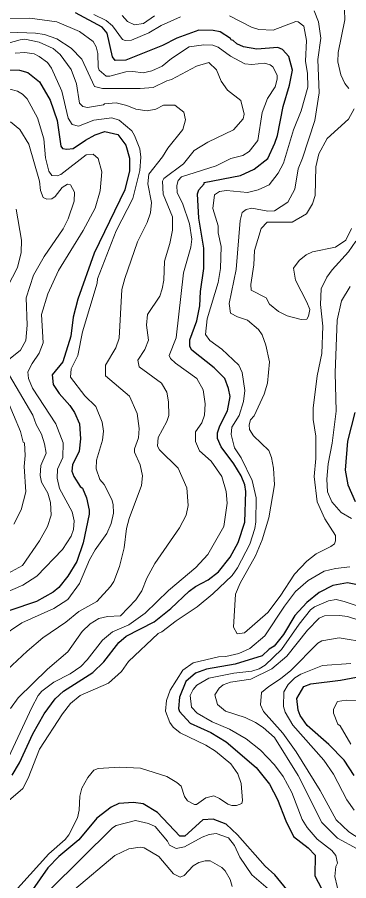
# Model space of a CAD drawing. Extents: x 673.3 to 698.5, y 6984.3 to 7012.3.
# Drawn here: x 681.943 to 682.735, y 6987.099 to 6989.157 of the extents above; entities that cross this region are included whole.
import ezdxf

# ---------------------------------------------------------------- set-up
doc = ezdxf.new("R2010")
doc.units = 0
doc.header["$LTSCALE"] = 0.032
doc.layers.add('1', color=7, linetype='Continuous', lineweight=25)
doc.layers.add('2', color=7, linetype='Continuous', lineweight=13)

msp = doc.modelspace()

# ---------------------------------------------------------------- linework, layer by layer
at = {"layer": '1'}
for points in [[(682.4209, 6988.1661), (682.4268, 6988.1827), (682.4453, 6988.2186), (682.4516, 6988.2528), (682.4477, 6988.2717), (682.4387, 6988.2962), (682.4132, 6988.3211), (682.3603, 6988.3637), (682.3555, 6988.3723), (682.3549, 6988.3884), (682.372, 6988.4335), (682.3792, 6988.4688), (682.3809, 6988.5033), (682.3883, 6988.5577), (682.389, 6988.6062), (682.3768, 6988.6779), (682.3734, 6988.736), (682.3766, 6988.7455), (682.3893, 6988.76), (682.3895, 6988.7632), (682.4765, 6988.7796), (682.509, 6988.795), (682.5413, 6988.8203), (682.5583, 6988.8564), (682.5642, 6988.8749), (682.5782, 6988.9443), (682.5934, 6988.9949), (682.6006, 6989.0308), (682.5919, 6989.0633), (682.5765, 6989.0801), (682.5654, 6989.0847), (682.5149, 6989.0808), (682.483, 6989.0864), (682.4671, 6989.0934), (682.4587, 6989.1015), (682.4536, 6989.1028), (682.4521, 6989.1062), (682.428, 6989.1218), (682.4113, 6989.1255), (682.3768, 6989.1263), (682.3244, 6989.1074), (682.2902, 6989.0895), (682.2022, 6989.0546), (682.1771, 6989.0541), (682.1705, 6989.0626), (682.1578, 6989.1187), (682.1459, 6989.1333), (682.0821, 6989.1674)], [(681.9045, 6989.0318), (681.9484, 6989.031), (681.9688, 6989.0253), (681.9963, 6989.0027), (682.0216, 6988.9596), (682.0388, 6988.9105), (682.0473, 6988.8497), (682.0512, 6988.8439), (682.0618, 6988.8422), (682.0768, 6988.8438), (682.1059, 6988.8642), (682.1297, 6988.8766), (682.1526, 6988.8843), (682.1835, 6988.8772), (682.2022, 6988.8524), (682.2115, 6988.8212), (682.2114, 6988.7909), (682.1999, 6988.7454), (682.1268, 6988.5945), (682.0876, 6988.4852), (682.0772, 6988.4417), (682.0713, 6988.3967)], [(682.0713, 6988.3967), (682.0519, 6988.3356), (682.0267, 6988.3042), (682.0292, 6988.2818), (682.0434, 6988.2601), (682.0691, 6988.2311), (682.0797, 6988.2147), (682.0918, 6988.1878), (682.0942, 6988.1519), (682.0911, 6988.1225), (682.0751, 6988.0903), (682.0739, 6988.075), (682.0784, 6988.0619), (682.0935, 6988.0384), (682.0989, 6988.0343), (682.1088, 6988.0117), (682.1154, 6987.9824), (682.1154, 6987.9726), (682.1008, 6987.9042), (682.0852, 6987.8599), (682.0643, 6987.8244), (682.0427, 6987.7978), (682.0294, 6987.7866), (681.9892, 6987.7645), (681.9259, 6987.7427)], [(682.749, 6988.2147), (682.7319, 6988.1463), (682.7263, 6988.0772), (682.7327, 6988.0423), (682.7501, 6988.0023)], [(681.931, 6987.3502), (681.9486, 6987.3797), (681.9806, 6987.4485), (682.0075, 6987.4963), (682.0337, 6987.5323), (682.054, 6987.5506), (682.1241, 6987.595), (682.1504, 6987.6205), (682.186, 6987.6667), (682.2035, 6987.6819), (682.2704, 6987.7157), (682.3098, 6987.7473), (682.3537, 6987.7887), (682.369, 6987.7998), (682.3994, 6987.8158), (682.4235, 6987.835), (682.4519, 6987.87), (682.4704, 6987.9052), (682.4862, 6987.9538), (682.4892, 6988.0264), (682.4868, 6988.042), (682.4777, 6988.0638), (682.4601, 6988.0926), (682.4302, 6988.1329), (682.4209, 6988.1527), (682.4209, 6988.1661)], [(682.7821, 6987.7981), (682.7319, 6987.8086), (682.6963, 6987.8022), (682.6638, 6987.786), (682.6343, 6987.7616), (682.6059, 6987.7307), (682.5789, 6987.6859), (682.5564, 6987.6576), (682.5446, 6987.6505), (682.5282, 6987.6344), (682.4634, 6987.6149), (682.395, 6987.6027), (682.3684, 6987.5934), (682.346, 6987.5737), (682.3307, 6987.5366), (682.328, 6987.5089), (682.3308, 6987.5025), (682.3557, 6987.474), (682.4055, 6987.4523), (682.4417, 6987.4301), (682.5139, 6987.3686), (682.5456, 6987.3286), (682.5644, 6987.2925), (682.5844, 6987.2413), (682.6026, 6987.2045), (682.6377, 6987.1773), (682.6545, 6987.1593), (682.6537, 6987.1102), (682.6764, 6987.067)], [(682.7475, 6987.3498), (682.7237, 6987.386), (682.6873, 6987.4232), (682.6353, 6987.4689), (682.6189, 6987.4924), (682.6135, 6987.5051), (682.6109, 6987.5327), (682.627, 6987.5618), (682.644, 6987.5684), (682.7147, 6987.5766), (682.7658, 6987.5863)], [(682.2207, 6987.285), (682.186, 6987.2827), (682.1673, 6987.274), (682.1331, 6987.2481), (682.0907, 6987.196), (682.0427, 6987.1561), (682.0166, 6987.1292), (681.9612, 6987.051)], [(682.5871, 6987.0779), (682.5582, 6987.1126), (682.5353, 6987.1338), (682.4691, 6987.2082), (682.4419, 6987.2337), (682.4113, 6987.2458), (682.3863, 6987.2435), (682.3431, 6987.2052), (682.3316, 6987.2052), (682.2784, 6987.261), (682.2437, 6987.2818), (682.2207, 6987.285)]]:
    msp.add_lwpolyline(points, dxfattribs=at)
at = {"layer": '2'}
for points in [[(682.7244, 6989.1749), (682.7252, 6989.1504), (682.709, 6989.0731), (682.7084, 6989.0505), (682.7154, 6989.0195), (682.7255, 6988.9994), (682.735, 6988.9872)], [(682.0955, 6987.6096), (682.1105, 6987.6253), (682.1468, 6987.6723), (682.1704, 6987.6917), (682.2093, 6987.709), (682.2488, 6987.7363), (682.3041, 6987.7905), (682.3694, 6987.8452), (682.3985, 6987.876), (682.4361, 6987.9428), (682.4443, 6987.9987), (682.4418, 6988.0267), (682.4316, 6988.062), (682.4063, 6988.0992), (682.3785, 6988.1232), (682.3684, 6988.146), (682.3685, 6988.1687), (682.3838, 6988.1901), (682.3906, 6988.2088), (682.3922, 6988.2351), (682.3872, 6988.269), (682.3719, 6988.2956), (682.3207, 6988.3325), (682.3095, 6988.3434), (682.306, 6988.3505), (682.3223, 6988.3928), (682.3402, 6988.5476), (682.3579, 6988.6086), (682.3597, 6988.6281), (682.3541, 6988.6643), (682.3376, 6988.7137), (682.3253, 6988.7384), (682.3239, 6988.756), (682.3276, 6988.7681), (682.3356, 6988.7766), (682.4181, 6988.8024), (682.4534, 6988.82), (682.4816, 6988.8277), (682.4971, 6988.837), (682.5177, 6988.863), (682.5278, 6988.9298), (682.5407, 6988.9633), (682.5588, 6988.9913), (682.564, 6989.0091), (682.5633, 6989.019), (682.5531, 6989.0385), (682.5468, 6989.0433), (682.5338, 6989.0471), (682.5035, 6989.044), (682.4864, 6989.0456), (682.4522, 6989.064), (682.4226, 6989.0858), (682.4104, 6989.0905), (682.3886, 6989.0913), (682.3538, 6989.0863), (682.3119, 6989.0588), (682.2896, 6989.0402), (682.2644, 6989.029), (682.2438, 6989.0245), (682.2191, 6989.0277), (682.2028, 6989.027), (682.164, 6989.0165), (682.1557, 6989.0164), (682.1389, 6989.0307), (682.1366, 6989.0381), (682.1356, 6989.0707), (682.1314, 6989.0867), (682.1243, 6989.0994), (682.0921, 6989.1228), (682.038, 6989.1458), (681.9735, 6989.1547), (681.8217, 6989.1532)], [(682.4501, 6989.1604), (682.5024, 6989.1335), (682.5201, 6989.128), (682.554, 6989.1262), (682.6081, 6989.1466), (682.6137, 6989.1461), (682.6275, 6989.1359), (682.6333, 6989.1016), (682.6309, 6989.052), (682.6359, 6989.0229), (682.6365, 6988.9903), (682.6206, 6988.9342), (682.6026, 6988.8883), (682.5786, 6988.8093), (682.5657, 6988.7852), (682.5448, 6988.7577), (682.5182, 6988.7458), (682.4927, 6988.7395), (682.4425, 6988.7443), (682.4259, 6988.7419), (682.4143, 6988.7336), (682.4102, 6988.7013), (682.4231, 6988.6598), (682.4232, 6988.6434), (682.4298, 6988.6106), (682.4281, 6988.5581), (682.4232, 6988.5243), (682.3963, 6988.4378), (682.3923, 6988.401), (682.403, 6988.3868), (682.4318, 6988.366), (682.4721, 6988.3273), (682.4801, 6988.3098), (682.4868, 6988.2675), (682.4834, 6988.2409), (682.4726, 6988.2078), (682.4552, 6988.1798), (682.4542, 6988.162), (682.4621, 6988.1309), (682.478, 6988.107), (682.5039, 6988.0525), (682.5137, 6988.0112), (682.5128, 6987.9542), (682.5103, 6987.9381), (682.4981, 6987.9006), (682.4693, 6987.8445), (682.456, 6987.826), (682.4103, 6987.7827), (682.3727, 6987.7514), (682.323, 6987.7182), (682.2888, 6987.6919), (682.2796, 6987.688), (682.2089, 6987.6211), (682.1923, 6987.5973), (682.1615, 6987.5693), (682.0935, 6987.5406), (682.0705, 6987.5209), (682.0514, 6987.4965), (681.9966, 6987.4123), (681.9692, 6987.3429), (681.9567, 6987.3186), (681.9228, 6987.289)], [(682.1263, 6989.1631), (682.1556, 6989.1489), (682.1709, 6989.1366), (682.1945, 6989.1036), (682.2013, 6989.1014), (682.2157, 6989.1024), (682.2577, 6989.1197)], [(682.1941, 6989.1615), (682.2067, 6989.1466), (682.223, 6989.1386), (682.2443, 6989.1423), (682.271, 6989.1604)], [(682.2577, 6989.1197), (682.287, 6989.1375), (682.3328, 6989.158)], [(682.6523, 6989.1721), (682.6627, 6989.1463), (682.6675, 6989.1073), (682.6611, 6989.0561), (682.6642, 6988.977), (682.6533, 6988.911), (682.6244, 6988.8212), (682.6139, 6988.7955), (682.6057, 6988.7471), (682.5895, 6988.7162), (682.5575, 6988.6957), (682.5417, 6988.6948), (682.5035, 6988.7018), (682.4896, 6988.6985), (682.4803, 6988.6914), (682.4753, 6988.6724), (682.4656, 6988.5557), (682.4493, 6988.4748), (682.4522, 6988.4518), (682.469, 6988.4425), (682.4931, 6988.4348), (682.5193, 6988.4127), (682.5277, 6988.4001), (682.537, 6988.3753), (682.5453, 6988.3358), (682.5406, 6988.2846), (682.5327, 6988.2585), (682.5084, 6988.2069), (682.4998, 6988.197), (682.4966, 6988.1854), (682.4974, 6988.1744), (682.507, 6988.1591), (682.5437, 6988.1244), (682.5502, 6988.1075), (682.555, 6988.0821), (682.5575, 6988.042), (682.5436, 6987.9636), (682.528, 6987.9114), (682.5118, 6987.8728), (682.4753, 6987.8078), (682.4639, 6987.7814), (682.4591, 6987.7035), (682.4679, 6987.6875), (682.4859, 6987.6898), (682.541, 6987.7384), (682.5708, 6987.7772), (682.6047, 6987.8296), (682.6341, 6987.8606), (682.657, 6987.8778), (682.6921, 6987.8952), (682.7002, 6987.9017), (682.7032, 6987.9086), (682.7032, 6987.9219), (682.6772, 6987.9612), (682.6593, 6988.0019), (682.6522, 6988.0626), (682.6561, 6988.1053), (682.6561, 6988.1583), (682.6497, 6988.1984), (682.6497, 6988.2255), (682.6593, 6988.3026), (682.67, 6988.3558), (682.6724, 6988.4205), (682.6668, 6988.472), (682.6683, 6988.5099), (682.6821, 6988.5375), (682.6946, 6988.5549), (682.7341, 6988.5976), (682.7511, 6988.6232)], [(681.9244, 6989.1215), (681.9873, 6989.119), (682.0085, 6989.1158), (682.0375, 6989.1054), (682.072, 6989.0833), (682.0979, 6989.0574), (682.1274, 6988.9916), (682.1471, 6988.9872), (682.2367, 6988.987), (682.2677, 6988.9894), (682.3002, 6989.0057), (682.3119, 6989.0084), (682.3709, 6989.0402), (682.4006, 6989.0488), (682.419, 6989.0317), (682.4299, 6989.0046), (682.4448, 6988.9835), (682.4768, 6988.9584), (682.485, 6988.9257), (682.4825, 6988.9147), (682.4597, 6988.8886), (682.3983, 6988.8593), (682.3657, 6988.839), (682.3404, 6988.8075), (682.2929, 6988.7725), (682.2897, 6988.7663), (682.2919, 6988.7352), (682.3139, 6988.6811), (682.314, 6988.6493), (682.3077, 6988.6179), (682.2946, 6988.5755), (682.293, 6988.5304), (682.2895, 6988.5092), (682.2837, 6988.4923), (682.254, 6988.4487)], [(682.1544, 6988.3025), (682.1537, 6988.328), (682.1786, 6988.3691), (682.1869, 6988.3919), (682.1929, 6988.5076), (682.1998, 6988.5343), (682.23, 6988.6216), (682.2537, 6988.6676), (682.2612, 6988.6909), (682.2636, 6988.7153), (682.2547, 6988.76), (682.2578, 6988.7828), (682.29, 6988.8241), (682.3025, 6988.8451), (682.3382, 6988.8893), (682.3449, 6988.9126), (682.3407, 6988.931), (682.3195, 6988.9471), (682.2925, 6988.9471), (682.2742, 6988.9381), (682.2532, 6988.9342), (682.2264, 6988.9375), (682.2051, 6988.9465), (682.1797, 6988.9528), (682.1515, 6988.9503), (682.1491, 6988.9478), (682.1111, 6988.9415), (682.0997, 6988.944), (682.0922, 6988.9524), (682.0844, 6988.9984), (682.0717, 6989.032), (682.0455, 6989.0683), (682.0291, 6989.0823), (681.9955, 6989.0979), (681.9615, 6989.1043), (681.9504, 6989.1035), (681.835, 6989.0714)], [(681.9387, 6989.0717), (681.9618, 6989.0733), (681.9837, 6989.0694), (681.996, 6989.0634), (682.0154, 6989.0487), (682.0248, 6989.0354), (682.0494, 6988.9806), (682.0651, 6988.9164), (682.0745, 6988.901), (682.0898, 6988.8975), (682.1263, 6988.9113), (682.1689, 6988.9169), (682.1869, 6988.9116), (682.2166, 6988.8858), (682.2236, 6988.8749), (682.236, 6988.8435), (682.2383, 6988.8236), (682.236, 6988.7919), (682.2196, 6988.7248), (682.1797, 6988.6478), (682.1352, 6988.5332)], [(681.8901, 6987.7746), (681.9564, 6987.8036), (681.9901, 6987.8243), (682.0514, 6987.8881), (682.0721, 6987.92), (682.0779, 6987.9363), (682.0795, 6987.9563), (682.0746, 6987.9778), (682.0445, 6988.0336), (682.0389, 6988.058), (682.0397, 6988.0798), (682.0519, 6988.1078), (682.0526, 6988.1425), (682.0354, 6988.1876), (681.9798, 6988.2729), (681.9705, 6988.2962), (681.9689, 6988.3116), (681.9788, 6988.3315), (681.9955, 6988.3565), (682.0054, 6988.3812), (682.0014, 6988.4487), (682.0162, 6988.4974), (682.0419, 6988.5536), (682.1009, 6988.6485), (682.1291, 6988.7018), (682.1415, 6988.743), (682.1455, 6988.7888), (682.1365, 6988.82), (682.1247, 6988.8303), (682.1079, 6988.8293), (682.0476, 6988.7825), (682.0387, 6988.7792), (682.0256, 6988.7795), (682.0186, 6988.7897), (682.0112, 6988.8219), (682.0069, 6988.8671), (681.9916, 6988.917), (681.9671, 6988.9626), (681.9559, 6988.9739), (681.9442, 6988.9808), (681.9256, 6988.9854)], [(682.7473, 6988.9386), (682.7337, 6988.914), (682.6828, 6988.8682), (682.6629, 6988.8313), (682.6562, 6988.8003), (682.6543, 6988.7318), (682.6482, 6988.7124), (682.634, 6988.6886), (682.5991, 6988.6687), (682.5399, 6988.6686), (682.5253, 6988.653), (682.5096, 6988.6013), (682.5079, 6988.5666), (682.501, 6988.5202), (682.5013, 6988.5061), (682.5375, 6988.4881), (682.5453, 6988.4731), (682.5669, 6988.4555), (682.5873, 6988.4453), (682.6209, 6988.4366), (682.6347, 6988.4374), (682.6387, 6988.4446), (682.6414, 6988.4601), (682.6348, 6988.4775), (682.6075, 6988.5304), (682.6025, 6988.5591), (682.6159, 6988.5771), (682.6328, 6988.5905), (682.6481, 6988.5977), (682.7031, 6988.6088), (682.7276, 6988.6253), (682.741, 6988.6533)], [(681.9273, 6988.908), (681.9494, 6988.8891), (681.9707, 6988.8546), (681.9963, 6988.7661), (681.9989, 6988.7443), (682.0054, 6988.7275), (682.014, 6988.7232), (682.0257, 6988.7242), (682.0337, 6988.7298), (682.0505, 6988.7511), (682.0632, 6988.7589), (682.0708, 6988.7577), (682.0803, 6988.74), (682.0795, 6988.7184), (682.0651, 6988.6765), (682.0531, 6988.6525), (682.0077, 6988.5864), (681.9825, 6988.5422), (681.9647, 6988.4883), (681.9672, 6988.4228), (681.9639, 6988.3861), (681.951, 6988.3635), (681.9225, 6988.3402)], [(681.9087, 6988.4927), (681.9442, 6988.5601), (681.9526, 6988.5961), (681.9534, 6988.6254), (681.9412, 6988.6998)], [(682.1352, 6988.5332), (682.1341, 6988.5229), (682.0994, 6988.4067), (682.0879, 6988.3508), (682.0722, 6988.319), (682.0707, 6988.2993), (682.1044, 6988.2547), (682.131, 6988.2294), (682.1464, 6988.192), (682.1495, 6988.1705), (682.1472, 6988.1485), (682.1329, 6988.1009), (682.1317, 6988.0806), (682.1403, 6988.0552), (682.1512, 6988.0432), (682.1689, 6988.0071), (682.1723, 6987.9952), (682.1733, 6987.9749), (682.1677, 6987.9501), (682.1574, 6987.9261), (682.1297, 6987.8876), (682.1155, 6987.8635), (682.0916, 6987.8076), (682.0638, 6987.7694), (682.031, 6987.748), (681.9547, 6987.7132), (681.9022, 6987.6782)], [(682.7409, 6987.9621), (682.7161, 6987.9768), (682.6941, 6988.0021), (682.684, 6988.0256), (682.6822, 6988.0557), (682.685, 6988.0924), (682.6953, 6988.142), (682.7041, 6988.2181), (682.7017, 6988.3091), (682.707, 6988.4345), (682.7174, 6988.4808), (682.7378, 6988.5155)], [(682.254, 6988.4487), (682.2515, 6988.4233), (682.257, 6988.3876), (682.2479, 6988.3652), (682.2312, 6988.3394), (682.2344, 6988.3239), (682.288, 6988.285), (682.3001, 6988.263), (682.3044, 6988.24), (682.305, 6988.2079), (682.3, 6988.1934), (682.2794, 6988.1553), (682.2783, 6988.1348), (682.2826, 6988.1259), (682.3277, 6988.0825), (682.3484, 6988.0355), (682.3515, 6987.9929), (682.3466, 6987.97), (682.3303, 6987.9397), (682.2719, 6987.8551), (682.2525, 6987.8198), (682.2407, 6987.7897), (682.2265, 6987.7682), (682.19, 6987.7304), (682.1585, 6987.7288), (682.138, 6987.7241), (682.1173, 6987.7113), (682.0987, 6987.6924), (682.0638, 6987.6447), (682.0155, 6987.6027), (681.9457, 6987.5346), (681.9276, 6987.5092)], [(681.9074, 6987.5902), (681.9669, 6987.6462), (682.0046, 6987.6777), (682.0591, 6987.715), (682.0904, 6987.7404), (682.1334, 6987.7645), (682.166, 6987.8003), (682.1737, 6987.8121), (682.1872, 6987.8475), (682.1983, 6987.8919), (682.2042, 6987.9384), (682.2101, 6987.962), (682.2401, 6988.041), (682.2424, 6988.0641), (682.2367, 6988.09), (682.2229, 6988.1205), (682.2234, 6988.1283), (682.2326, 6988.1548), (682.2342, 6988.1764), (682.2292, 6988.2123), (682.2114, 6988.2534), (682.1544, 6988.3025)], [(681.9253, 6988.3027), (681.9802, 6988.2085), (681.9882, 6988.186), (682.0012, 6988.1632), (682.0087, 6988.1404), (682.0127, 6988.1175), (681.9998, 6988.0882), (681.9982, 6988.0645), (682.0011, 6988.0488), (682.016, 6988.0228), (682.0225, 6988), (682.024, 6987.9703), (682.0152, 6987.943), (681.9966, 6987.9091), (681.9556, 6987.85), (681.9213, 6987.8309)], [(681.9355, 6987.9485), (681.9527, 6987.9827), (681.9639, 6988.0261), (681.9598, 6988.0863), (681.9623, 6988.1124), (681.9606, 6988.1422), (681.9579, 6988.1441), (681.9508, 6988.1694), (681.9002, 6988.2886)], [(682.1261, 6987.3622), (682.1363, 6987.3665), (682.1873, 6987.3696), (682.2373, 6987.3671), (682.3005, 6987.3475), (682.3245, 6987.3332), (682.3345, 6987.3245), (682.3428, 6987.2994), (682.3496, 6987.2895), (682.3661, 6987.2804), (682.3715, 6987.2804), (682.3931, 6987.2963), (682.4126, 6987.3012), (682.4262, 6987.2949), (682.4458, 6987.2811), (682.4552, 6987.2778), (682.467, 6987.2777), (682.4792, 6987.2825), (682.481, 6987.2902), (682.478, 6987.3306), (682.4695, 6987.3537), (682.4529, 6987.3774), (682.4167, 6987.4077), (682.3934, 6987.4217), (682.3323, 6987.4515), (682.3157, 6987.465), (682.3074, 6987.4758), (682.2971, 6987.503), (682.2993, 6987.5284), (682.3081, 6987.5532), (682.3389, 6987.6004), (682.3633, 6987.6178), (682.4238, 6987.6327), (682.4409, 6987.6336), (682.472, 6987.6406), (682.4987, 6987.6521), (682.5342, 6987.6825), (682.5808, 6987.753), (682.6078, 6987.7881), (682.6374, 6987.8143), (682.6759, 6987.8367), (682.7029, 6987.8429), (682.7371, 6987.847)], [(682.7954, 6987.7402), (682.7234, 6987.7647), (682.7042, 6987.7687), (682.6861, 6987.7662), (682.6527, 6987.7519), (682.6436, 6987.7447), (682.6158, 6987.7104), (682.5743, 6987.6501), (682.5354, 6987.6122), (682.5204, 6987.6036), (682.5029, 6987.5983), (682.4602, 6987.5937), (682.4008, 6987.5816), (682.3723, 6987.5646), (682.3629, 6987.5545), (682.3564, 6987.5404), (682.3589, 6987.5125), (682.3724, 6987.4978), (682.4083, 6987.4777), (682.4499, 6987.4602), (682.4895, 6987.4371), (682.5239, 6987.4099), (682.5572, 6987.375), (682.5778, 6987.3472), (682.599, 6987.3089), (682.6233, 6987.2449), (682.6351, 6987.2256), (682.6591, 6987.198), (682.6942, 6987.1711), (682.7039, 6987.159), (682.7075, 6987.1408), (682.7039, 6987.1325), (682.7013, 6987.1085), (682.7124, 6987.0612)], [(682.7549, 6987.1748), (682.7075, 6987.2004), (682.6701, 6987.2375), (682.614, 6987.3496), (682.5577, 6987.4403), (682.5305, 6987.4643), (682.5123, 6987.4762), (682.4874, 6987.4878), (682.4401, 6987.5026), (682.4209, 6987.5187), (682.4151, 6987.5415), (682.425, 6987.5579), (682.4352, 6987.5657), (682.452, 6987.5724), (682.5006, 6987.5794), (682.5511, 6987.6035), (682.5867, 6987.6341), (682.6361, 6987.6957), (682.6636, 6987.7247), (682.6766, 6987.7304), (682.7126, 6987.7312), (682.7319, 6987.7288), (682.7952, 6987.7077)], [(682.7789, 6987.6662), (682.7113, 6987.6775), (682.6706, 6987.6703), (682.6605, 6987.6646), (682.5961, 6987.5995), (682.5719, 6987.5801), (682.5435, 6987.5617), (682.5259, 6987.547), (682.5241, 6987.5181), (682.5313, 6987.5023), (682.5775, 6987.4501), (682.6091, 6987.4061), (682.6663, 6987.3138), (682.7045, 6987.2438), (682.7343, 6987.2149), (682.805, 6987.1698)], [(682.7477, 6987.2667), (682.7301, 6987.2918), (682.6982, 6987.3526), (682.675, 6987.3858), (682.6012, 6987.4695), (682.5825, 6987.5002), (682.5788, 6987.5144), (682.5796, 6987.5487), (682.59, 6987.5665), (682.6059, 6987.5826), (682.6203, 6987.5911), (682.6722, 6987.6114), (682.7394, 6987.6164)], [(681.9223, 6987.3924), (681.9779, 6987.5117), (681.9937, 6987.5402), (682.0019, 6987.5503), (682.0305, 6987.5723), (682.0694, 6987.5921), (682.0955, 6987.6096)], [(682.7905, 6987.5285), (682.728, 6987.5293), (682.7077, 6987.526), (682.6985, 6987.508), (682.6985, 6987.4979), (682.7086, 6987.4723), (682.7137, 6987.4676), (682.7395, 6987.4239)], [(681.9078, 6987.04), (682.0186, 6987.163), (682.0579, 6987.1967), (682.0666, 6987.2079), (682.0868, 6987.2489), (682.0911, 6987.2668), (682.0926, 6987.3002), (682.0974, 6987.3192), (682.1119, 6987.3445), (682.1261, 6987.3622)], [(682.5475, 6987.0744), (682.5035, 6987.1127), (682.4744, 6987.155), (682.4622, 6987.1827), (682.4474, 6987.2011), (682.4181, 6987.2116), (682.4013, 6987.2092), (682.3847, 6987.2026), (682.3427, 6987.1793), (682.3225, 6987.1759), (682.3067, 6987.1834), (682.3017, 6987.1932), (682.2727, 6987.2277), (682.2565, 6987.2355), (682.2254, 6987.2425), (682.1795, 6987.2303), (682.1706, 6987.2246), (682.0214, 6987.077)], [(682.0802, 6987.078), (682.1763, 6987.1585), (682.2098, 6987.1747), (682.2367, 6987.1791), (682.2465, 6987.1774), (682.2813, 6987.1565), (682.3166, 6987.1148), (682.3322, 6987.107), (682.3414, 6987.1111), (682.3635, 6987.1339), (682.3767, 6987.1423), (682.3916, 6987.1465), (682.4034, 6987.1465), (682.432, 6987.1304), (682.4395, 6987.1221), (682.4513, 6987.1015), (682.4566, 6987.0849)]]:
    msp.add_lwpolyline(points, dxfattribs=at)

doc.saveas('drawing.dxf')
